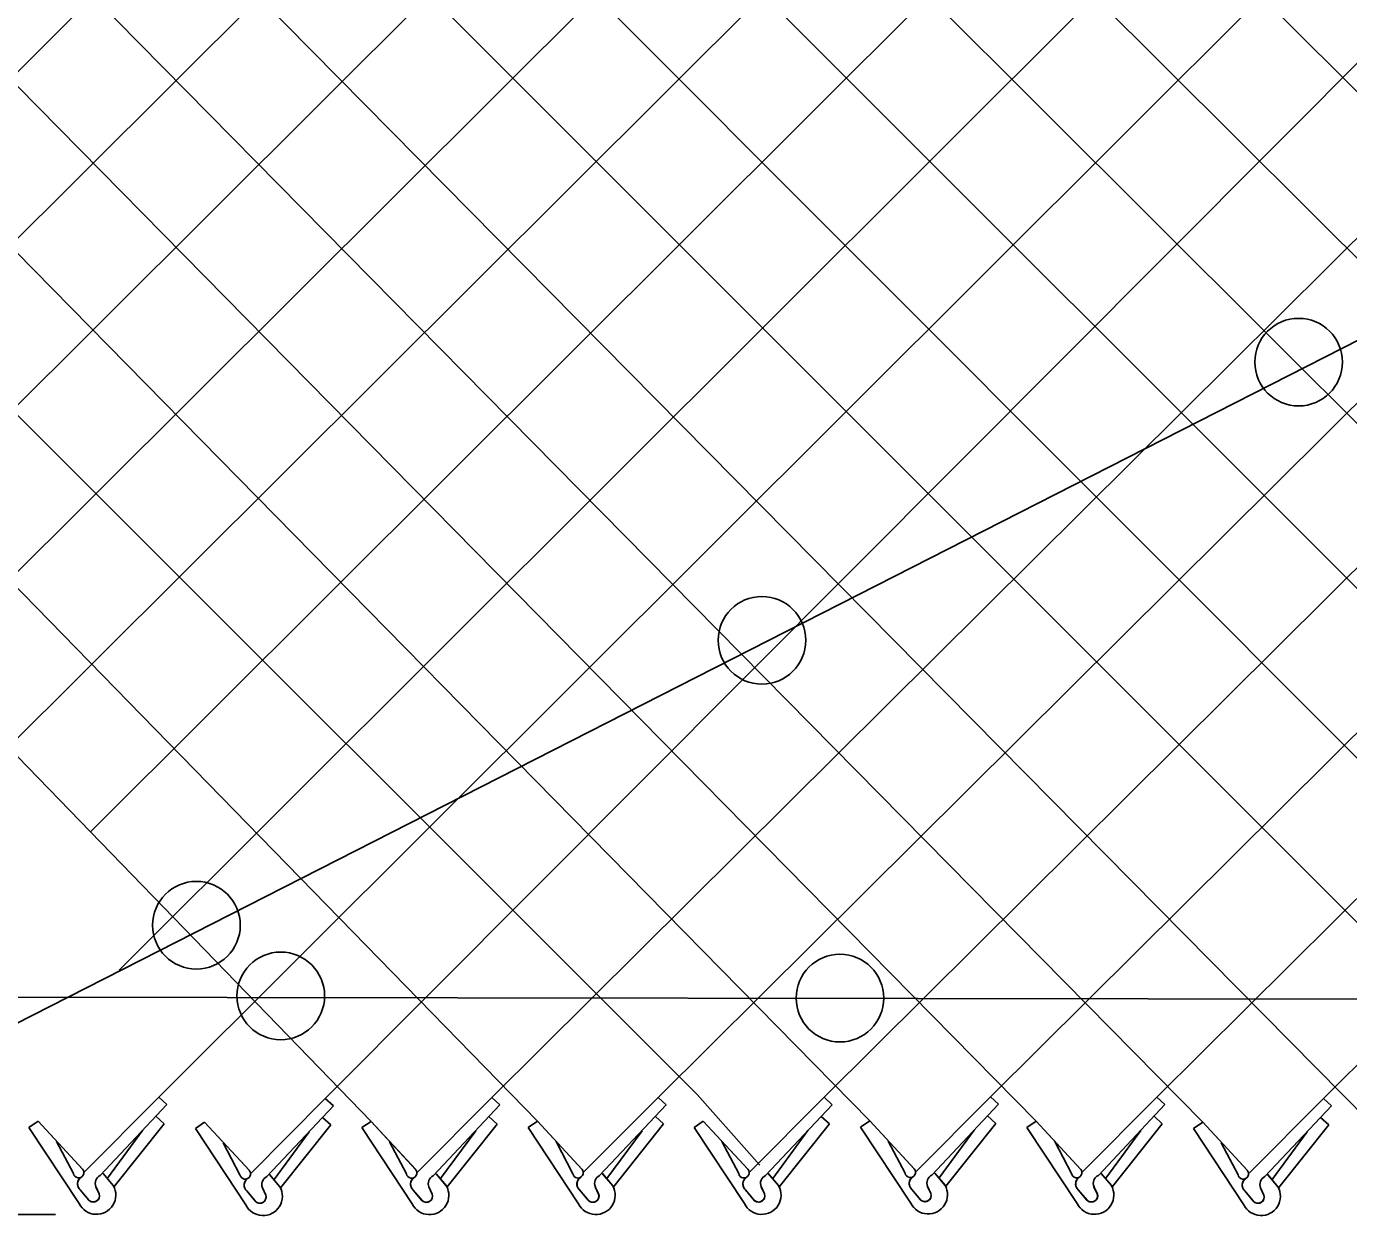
# Model space of a CAD drawing. Extents: x 0 to 2.85, y -0.1 to 1.83.
# Drawn here: x 0.3391 to 0.4031, y 0.8083 to 0.8659 of the extents above; entities that cross this region are included whole.
import ezdxf

# ---------------------------------------------------------------- set-up
doc = ezdxf.new("R2010")
doc.units = 0
for name, color, linetype in [('CT_Dimensions', 7, 'Continuous'), ('sb_Chainlink Fence', 7, 'Continuous'), ('sb_Existing Structural Steel', 7, 'Continuous')]:
    doc.layers.add(name, color=color, linetype=linetype)

msp = doc.modelspace()

# ---------------------------------------------------------------- linework, layer by layer
at = {"layer": 'CT_Dimensions'}
msp.add_line((0.3367005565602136, 0.8083953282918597), (0.3404589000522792, 0.8083953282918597), dxfattribs=at)
at = {"layer": 'sb_Chainlink Fence'}
for p, q in [((0.35352366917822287, 0.8140077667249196), (0.4608361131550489, 0.9216702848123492)), ((0.32614401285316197, 0.819003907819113), (0.4279029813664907, 0.9204390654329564)), ((0.32615363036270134, 0.8270745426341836), (0.4198495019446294, 0.9204594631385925)), ((0.3261632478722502, 0.8351451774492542), (0.41177140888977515, 0.9205071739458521)), ((0.3261728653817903, 0.8432158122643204), (0.40371853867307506, 0.9205128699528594)), ((0.32618248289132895, 0.851286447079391), (0.39566180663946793, 0.9205576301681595)), ((0.3373802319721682, 0.9206084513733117), (0.44404641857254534, 0.8141771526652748)), ((0.3421609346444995, 0.8269159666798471), (0.4359572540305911, 0.9204556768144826)), ((0.3435537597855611, 0.8202202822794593), (0.44401966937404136, 0.9205152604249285)), ((0.3454345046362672, 0.9206250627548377), (0.4521031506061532, 0.814221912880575)), ((0.3454612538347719, 0.8140673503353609), (0.45207640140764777, 0.9204705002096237)), ((0.36158040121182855, 0.8140525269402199), (0.4685876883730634, 0.9203669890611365)), ((0.3696332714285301, 0.8140582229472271), (0.47664196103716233, 0.9203836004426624)), ((0.37766239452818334, 0.8140635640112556), (0.48470437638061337, 0.9204431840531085)), ((0.3857158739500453, 0.8140839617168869), (0.4927611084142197, 0.9203984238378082)), ((0.3937701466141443, 0.8140673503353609), (0.5008139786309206, 0.9203927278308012)), ((0.40183256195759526, 0.8140077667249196), (0.5088431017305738, 0.9203873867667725)), ((0.33146522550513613, 0.9184956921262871), (0.4359840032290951, 0.8142367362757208)), ((0.3262594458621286, 0.9158707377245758), (0.428892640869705, 0.8132736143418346)), ((0.326249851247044, 0.9078193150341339), (0.4213939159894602, 0.812524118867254)), ((0.3262402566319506, 0.8997678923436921), (0.4117981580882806, 0.8141852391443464)), ((0.32623066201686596, 0.8917164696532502), (0.404047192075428, 0.8128966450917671)), ((0.3262210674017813, 0.8836650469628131), (0.39599046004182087, 0.8128518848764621)), ((0.32621147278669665, 0.8756136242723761), (0.3879280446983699, 0.8129114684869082)), ((0.32620187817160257, 0.8675622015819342), (0.3798737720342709, 0.8129280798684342)), ((0.3261922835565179, 0.8595107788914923), (0.37151838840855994, 0.814190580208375)), ((0.326182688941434, 0.8514593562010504), (0.3637911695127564, 0.8129023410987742)), ((0.32617309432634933, 0.8434079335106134), (0.3557382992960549, 0.8128966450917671)), ((0.3418339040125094, 0.8104245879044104), (0.3454612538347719, 0.8140673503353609)), ((0.3458570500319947, 0.8137086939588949), (0.3454612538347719, 0.8140673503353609)), ((0.3498963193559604, 0.8103650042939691), (0.35352366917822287, 0.8140077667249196)), ((0.3539194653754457, 0.8136491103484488), (0.35352366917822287, 0.8140077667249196)), ((0.35795305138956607, 0.8104097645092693), (0.36158040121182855, 0.8140525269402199)), ((0.36197619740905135, 0.8136938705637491), (0.36158040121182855, 0.8140525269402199)), ((0.3660059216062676, 0.8104154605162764), (0.3696332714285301, 0.8140582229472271)), ((0.3700290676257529, 0.8136995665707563), (0.3696332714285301, 0.8140582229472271)), ((0.37151838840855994, 0.814190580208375), (0.37455371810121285, 0.8107729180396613)), ((0.37403504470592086, 0.810420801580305), (0.37766239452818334, 0.8140635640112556)), ((0.37805819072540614, 0.8137049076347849), (0.37766239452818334, 0.8140635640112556)), ((0.3820885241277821, 0.8104411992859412), (0.3857158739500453, 0.8140839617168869)), ((0.3861116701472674, 0.8137253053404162), (0.3857158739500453, 0.8140839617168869)), ((0.3901427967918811, 0.8104245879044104), (0.3937701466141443, 0.8140673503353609)), ((0.3941659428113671, 0.8137086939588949), (0.3937701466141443, 0.8140673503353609)), ((0.39820521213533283, 0.8103650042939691), (0.40183256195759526, 0.8140077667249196)), ((0.4022283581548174, 0.8136491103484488), (0.40183256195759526, 0.8140077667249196)), ((0.3426316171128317, 0.8102820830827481), (0.3458570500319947, 0.8137086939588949)), ((0.35069403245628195, 0.8102224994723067), (0.3539194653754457, 0.8136491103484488)), ((0.35875076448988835, 0.8102672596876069), (0.36197619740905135, 0.8136938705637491)), ((0.36680363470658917, 0.8102729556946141), (0.3700290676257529, 0.8136995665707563)), ((0.3748327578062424, 0.8102782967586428), (0.37805819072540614, 0.8137049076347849)), ((0.3828862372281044, 0.8102986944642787), (0.3861116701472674, 0.8137253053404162)), ((0.39094050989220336, 0.8102820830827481), (0.3941659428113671, 0.8137086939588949)), ((0.3990029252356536, 0.8102224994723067), (0.4022283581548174, 0.8136491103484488)), ((0.33917318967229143, 0.8126067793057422), (0.3396191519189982, 0.8129114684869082)), ((0.3396191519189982, 0.8129114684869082), (0.34177514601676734, 0.810587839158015)), ((0.3396191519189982, 0.8129114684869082), (0.3417889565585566, 0.8105740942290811)), ((0.3457227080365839, 0.812782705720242), (0.3433098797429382, 0.8097479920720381)), ((0.3457227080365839, 0.812782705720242), (0.345326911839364, 0.8131413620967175)), ((0.34723560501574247, 0.8125471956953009), (0.3476815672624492, 0.8128518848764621)), ((0.3476815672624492, 0.8128518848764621), (0.3498375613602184, 0.8105282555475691)), ((0.3476815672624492, 0.8128518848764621), (0.34985137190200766, 0.8105145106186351)), ((0.35378512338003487, 0.8127231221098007), (0.3513722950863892, 0.8096884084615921)), ((0.35378512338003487, 0.8127231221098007), (0.3533893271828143, 0.8130817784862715)), ((0.3552923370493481, 0.8125919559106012), (0.3557382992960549, 0.8128966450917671)), ((0.3557382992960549, 0.8128966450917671), (0.3578942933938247, 0.8105730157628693)), ((0.3557382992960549, 0.8128966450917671), (0.357908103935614, 0.8105592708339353)), ((0.3618418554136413, 0.8127678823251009), (0.3594290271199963, 0.8097331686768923)), ((0.3618418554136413, 0.8127678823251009), (0.36144605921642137, 0.8131265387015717)), ((0.3633452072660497, 0.8125976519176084), (0.3637911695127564, 0.8129023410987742)), ((0.3637911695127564, 0.8129023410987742), (0.3659471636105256, 0.8105787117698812)), ((0.3637911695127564, 0.8129023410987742), (0.3659609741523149, 0.8105649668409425)), ((0.3698947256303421, 0.8127735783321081), (0.3674818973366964, 0.8097388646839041)), ((0.3698947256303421, 0.8127735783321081), (0.3694989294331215, 0.8131322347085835)), ((0.3713743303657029, 0.8126029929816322), (0.3718202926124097, 0.8129076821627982)), ((0.3718202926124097, 0.8129076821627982), (0.3739762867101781, 0.810584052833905)), ((0.3718202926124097, 0.8129076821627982), (0.3739900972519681, 0.8105703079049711)), ((0.37792384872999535, 0.8127789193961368), (0.3755110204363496, 0.809744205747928)), ((0.37792384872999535, 0.8127789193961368), (0.3775280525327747, 0.8131375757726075)), ((0.37942780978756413, 0.8126233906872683), (0.3798737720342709, 0.8129280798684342)), ((0.3798737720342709, 0.8129280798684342), (0.38202976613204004, 0.8106044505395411)), ((0.3798737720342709, 0.8129280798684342), (0.3820435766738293, 0.8105907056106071)), ((0.3859773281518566, 0.8127993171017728), (0.3835644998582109, 0.8097646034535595)), ((0.3859773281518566, 0.8127993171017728), (0.3855815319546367, 0.8131579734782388)), ((0.3874820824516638, 0.8126067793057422), (0.3879280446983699, 0.8129114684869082)), ((0.3879280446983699, 0.8129114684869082), (0.3900840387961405, 0.810587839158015)), ((0.3879280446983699, 0.8129114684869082), (0.3900978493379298, 0.8105740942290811)), ((0.394031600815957, 0.812782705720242), (0.3916187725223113, 0.8097479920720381)), ((0.394031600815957, 0.812782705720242), (0.39363580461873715, 0.8131413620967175)), ((0.39554449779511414, 0.8125471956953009), (0.39599046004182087, 0.8128518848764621)), ((0.39599046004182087, 0.8128518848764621), (0.3981464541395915, 0.8105282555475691)), ((0.39599046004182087, 0.8128518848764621), (0.39816026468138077, 0.8105145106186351)), ((0.40209401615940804, 0.8127231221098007), (0.3996811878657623, 0.8096884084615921)), ((0.40209401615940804, 0.8127231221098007), (0.4016982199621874, 0.8130817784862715)), ((0.3416096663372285, 0.8089178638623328), (0.33917318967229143, 0.8126067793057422)), ((0.34468369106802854, 0.8124506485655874), (0.3429866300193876, 0.8101406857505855)), ((0.3496720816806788, 0.8088582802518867), (0.34723560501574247, 0.8125471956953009)), ((0.3527461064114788, 0.812391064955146), (0.35104904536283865, 0.8100811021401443)), ((0.35772881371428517, 0.808903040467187), (0.3552923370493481, 0.8125919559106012)), ((0.36080283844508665, 0.8124358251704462), (0.3591057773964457, 0.8101258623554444)), ((0.365781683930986, 0.8089087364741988), (0.3633452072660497, 0.8125976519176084)), ((0.368855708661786, 0.8124415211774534), (0.36715864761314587, 0.8101315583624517)), ((0.37381080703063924, 0.8089140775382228), (0.3713743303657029, 0.8126029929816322)), ((0.3768848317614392, 0.8124468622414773), (0.3751877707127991, 0.8101368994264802)), ((0.3818642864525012, 0.8089344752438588), (0.37942780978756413, 0.8126233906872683)), ((0.38493831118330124, 0.8124672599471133), (0.38324125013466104, 0.8101572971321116)), ((0.38991855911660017, 0.8089178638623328), (0.3874820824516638, 0.8126067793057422)), ((0.39299258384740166, 0.8124506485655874), (0.3912955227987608, 0.8101406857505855)), ((0.3979809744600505, 0.8088582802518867), (0.39554449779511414, 0.8125471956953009)), ((0.4010549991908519, 0.812391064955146), (0.39935793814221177, 0.8100811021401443)), ((0.34133229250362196, 0.810373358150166), (0.34052065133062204, 0.8119249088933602)), ((0.34939470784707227, 0.81031377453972), (0.348583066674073, 0.8118653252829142)), ((0.35745143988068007, 0.8103585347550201), (0.3566397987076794, 0.8119100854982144)), ((0.3655043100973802, 0.810364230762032), (0.36469266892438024, 0.8119157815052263)), ((0.3735334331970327, 0.810369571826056), (0.37272179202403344, 0.8119211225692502)), ((0.38158691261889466, 0.810389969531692), (0.38077527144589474, 0.8119415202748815)), ((0.38964118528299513, 0.810373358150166), (0.38882954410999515, 0.8119249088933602)), ((0.3977036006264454, 0.81031377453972), (0.39689195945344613, 0.8118653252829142)), ((0.3427667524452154, 0.810377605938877), (0.3432619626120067, 0.8097913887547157)), ((0.34277331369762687, 0.8103686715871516), (0.34326445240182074, 0.8097893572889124)), ((0.35082916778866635, 0.810318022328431), (0.351324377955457, 0.8097318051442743)), ((0.3508357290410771, 0.8103090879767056), (0.3513268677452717, 0.8097297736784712)), ((0.3588858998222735, 0.8103627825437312), (0.3593811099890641, 0.8097765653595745)), ((0.3588924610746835, 0.8103538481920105), (0.3593835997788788, 0.8097745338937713)), ((0.36693877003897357, 0.810368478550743), (0.36743398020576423, 0.8097822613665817)), ((0.36694533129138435, 0.8103595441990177), (0.36743646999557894, 0.8097802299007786)), ((0.3749678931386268, 0.810373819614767), (0.37546310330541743, 0.8097876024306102)), ((0.37497445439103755, 0.8103648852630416), (0.37546559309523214, 0.8097855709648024)), ((0.3830213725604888, 0.8103942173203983), (0.3835165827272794, 0.8098080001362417)), ((0.3830279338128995, 0.8103852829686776), (0.3835190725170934, 0.8098059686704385)), ((0.3910756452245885, 0.810377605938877), (0.39157085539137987, 0.8097913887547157)), ((0.3910822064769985, 0.8103686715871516), (0.39157334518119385, 0.8097893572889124)), ((0.39913806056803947, 0.810318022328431), (0.3996332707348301, 0.8097318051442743)), ((0.3991446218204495, 0.8103090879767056), (0.39963576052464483, 0.8097297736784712)), ((0.34206128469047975, 0.8091028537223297), (0.3416572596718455, 0.8095866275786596)), ((0.3416572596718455, 0.8095866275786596), (0.3421023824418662, 0.8090595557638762)), ((0.34258338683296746, 0.8093883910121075), (0.34241983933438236, 0.8097426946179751)), ((0.3424204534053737, 0.8097301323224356), (0.3425830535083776, 0.8093964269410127)), ((0.3432619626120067, 0.8097913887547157), (0.3432983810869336, 0.8097233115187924)), ((0.3432983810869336, 0.8097233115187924), (0.3433294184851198, 0.8096504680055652)), ((0.35012370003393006, 0.8090432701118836), (0.3497196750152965, 0.8095270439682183)), ((0.3497196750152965, 0.8095270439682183), (0.35016479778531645, 0.8089999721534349)), ((0.3506458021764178, 0.8093288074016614), (0.3504822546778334, 0.8096831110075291)), ((0.35048286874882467, 0.8096705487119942), (0.3506454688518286, 0.8093368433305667)), ((0.351324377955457, 0.8097318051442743), (0.35136079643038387, 0.8096637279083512)), ((0.35136079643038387, 0.8096637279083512), (0.3513918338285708, 0.8095908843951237)), ((0.35818043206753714, 0.8090880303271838), (0.3577764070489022, 0.8095718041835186)), ((0.3577764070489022, 0.8095718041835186), (0.3582215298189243, 0.8090447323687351)), ((0.3587025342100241, 0.8093735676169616), (0.358538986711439, 0.8097278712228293)), ((0.358539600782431, 0.8097153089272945), (0.35870220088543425, 0.8093816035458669)), ((0.3593811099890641, 0.8097765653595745), (0.3594175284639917, 0.8097084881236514)), ((0.3594175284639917, 0.8097084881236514), (0.35944856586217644, 0.809635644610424)), ((0.3662333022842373, 0.809093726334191), (0.3658292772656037, 0.8095775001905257)), ((0.3658292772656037, 0.8095775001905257), (0.36627440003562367, 0.8090504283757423)), ((0.36675540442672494, 0.8093792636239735), (0.3665918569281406, 0.8097335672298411)), ((0.3665924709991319, 0.8097210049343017), (0.3667550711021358, 0.8093872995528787)), ((0.36743398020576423, 0.8097822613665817), (0.3674703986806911, 0.8097141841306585)), ((0.3674703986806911, 0.8097141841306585), (0.367501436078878, 0.8096413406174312)), ((0.3742624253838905, 0.8090990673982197), (0.3738584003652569, 0.8095828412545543)), ((0.3738584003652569, 0.8095828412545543), (0.37430352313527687, 0.8090557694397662)), ((0.3747845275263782, 0.8093846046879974), (0.3746209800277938, 0.8097389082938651)), ((0.3746215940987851, 0.8097263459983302), (0.37478419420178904, 0.8093926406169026)), ((0.37546310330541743, 0.8097876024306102), (0.37549952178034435, 0.8097195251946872)), ((0.37549952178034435, 0.8097195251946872), (0.37553055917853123, 0.8096466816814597)), ((0.38231590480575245, 0.809119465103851), (0.3819118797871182, 0.8096032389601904)), ((0.3819118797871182, 0.8096032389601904), (0.3823570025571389, 0.8090761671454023)), ((0.38283800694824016, 0.8094050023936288), (0.38267445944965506, 0.8097593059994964)), ((0.3826750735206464, 0.8097467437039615), (0.3828376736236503, 0.8094130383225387)), ((0.3835165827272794, 0.8098080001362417), (0.3835530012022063, 0.8097399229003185)), ((0.3835530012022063, 0.8097399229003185), (0.3835840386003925, 0.8096670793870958)), ((0.3903701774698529, 0.8091028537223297), (0.3899661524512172, 0.8095866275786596)), ((0.3899661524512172, 0.8095866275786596), (0.3904112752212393, 0.8090595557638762)), ((0.39089227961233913, 0.8093883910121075), (0.3907287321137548, 0.8097426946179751)), ((0.3907293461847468, 0.8097301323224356), (0.39089194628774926, 0.8093964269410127)), ((0.39157085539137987, 0.8097913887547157), (0.3916072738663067, 0.8097233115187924)), ((0.3916072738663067, 0.8097233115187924), (0.39163831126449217, 0.8096504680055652)), ((0.3984325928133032, 0.8090432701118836), (0.39802856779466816, 0.8095270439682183)), ((0.39802856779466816, 0.8095270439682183), (0.39847369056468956, 0.8089999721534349)), ((0.39895469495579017, 0.8093288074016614), (0.39879114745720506, 0.8096831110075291)), ((0.3987917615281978, 0.8096705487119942), (0.39895436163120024, 0.8093368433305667)), ((0.3996332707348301, 0.8097318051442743), (0.39966968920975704, 0.8096637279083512)), ((0.39966968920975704, 0.8096637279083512), (0.3997007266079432, 0.8095908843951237))]:
    msp.add_line(p, q, dxfattribs=at)
for centre, radius, start, end in [((0.34158426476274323, 0.8104174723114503), 0.00025580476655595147, 189.9304409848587, 40.97853800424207), ((0.34191672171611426, 0.8098699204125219), 0.0003843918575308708, 126.9947472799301, 219.79833989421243), ((0.34192723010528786, 0.8098694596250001), 0.0003909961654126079, 127.7656421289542, 226.33281459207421), ((0.3428075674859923, 0.8099020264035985), 0.00041880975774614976, 114.84216649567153, 203.51671506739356), ((0.3496466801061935, 0.8103578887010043), 0.00025580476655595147, 189.9304409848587, 40.97853800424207), ((0.35086998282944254, 0.8098424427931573), 0.00041880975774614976, 114.84216649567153, 203.51671506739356), ((0.3577034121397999, 0.8104026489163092), 0.00025580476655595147, 189.9304409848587, 40.97853800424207), ((0.35803586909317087, 0.8098550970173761), 0.0003843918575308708, 126.9947472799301, 219.79833989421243), ((0.3580463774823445, 0.8098546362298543), 0.0003909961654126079, 127.7656421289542, 226.33281459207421), ((0.35892671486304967, 0.8098872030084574), 0.00041880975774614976, 114.84216649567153, 203.51671506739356), ((0.3657562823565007, 0.8104083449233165), 0.00025580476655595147, 189.9304409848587, 40.97853800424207), ((0.36608873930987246, 0.809860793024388), 0.0003843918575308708, 126.9947472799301, 219.79833989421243), ((0.36609924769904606, 0.8098603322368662), 0.0003909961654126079, 127.7656421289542, 226.33281459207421), ((0.36697958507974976, 0.8098928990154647), 0.00041880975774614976, 114.84216649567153, 203.51671506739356), ((0.3737854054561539, 0.8104136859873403), 0.00025580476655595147, 189.9304409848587, 40.97853800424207), ((0.37411786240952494, 0.8098661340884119), 0.0003843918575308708, 126.9947472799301, 219.79833989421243), ((0.3741283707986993, 0.8098656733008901), 0.0003909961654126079, 127.7656421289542, 226.33281459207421), ((0.375008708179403, 0.8098982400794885), 0.00041880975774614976, 114.84216649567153, 203.51671506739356), ((0.3818388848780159, 0.8104340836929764), 0.00025580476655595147, 189.9304409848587, 40.97853800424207), ((0.3821713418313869, 0.8098865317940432), 0.0003843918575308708, 126.9947472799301, 219.79833989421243), ((0.38218185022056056, 0.8098860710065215), 0.0003909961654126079, 127.7656421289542, 226.33281459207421), ((0.383062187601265, 0.8099186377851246), 0.00041880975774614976, 114.84216649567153, 203.51671506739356), ((0.3898931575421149, 0.8104174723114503), 0.00025580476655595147, 189.9304409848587, 40.97853800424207), ((0.3902256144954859, 0.8098699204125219), 0.0003843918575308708, 126.9947472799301, 219.79833989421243), ((0.39023612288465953, 0.8098694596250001), 0.0003909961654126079, 127.7656421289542, 226.33281459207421), ((0.39111646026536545, 0.8099020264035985), 0.00041880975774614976, 114.84216649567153, 203.51671506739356), ((0.3979555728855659, 0.8103578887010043), 0.00025580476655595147, 189.9304409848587, 40.97853800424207), ((0.3991788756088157, 0.8098424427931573), 0.00041880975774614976, 114.84216649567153, 203.51671506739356), ((0.34244811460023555, 0.8093326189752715), 0.0009354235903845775, 206.32021657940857, 29.22686940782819), ((0.3499791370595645, 0.8098103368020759), 0.0003843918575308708, 126.9947472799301, 219.79833989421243), ((0.34998964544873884, 0.8098098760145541), 0.0003909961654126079, 127.7656421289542, 226.33281459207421), ((0.35051052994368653, 0.8092730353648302), 0.0009354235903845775, 206.32021657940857, 29.22686940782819), ((0.35856726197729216, 0.8093177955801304), 0.0009354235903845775, 206.32021657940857, 29.22686940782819), ((0.36662013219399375, 0.8093234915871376), 0.0009354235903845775, 206.32021657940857, 29.22686940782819), ((0.37464925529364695, 0.8093288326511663), 0.0009354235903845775, 206.32021657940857, 29.22686940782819), ((0.38270273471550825, 0.8093492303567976), 0.0009354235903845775, 206.32021657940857, 29.22686940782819), ((0.39075700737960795, 0.8093326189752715), 0.0009354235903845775, 206.32021657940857, 29.22686940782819), ((0.3982880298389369, 0.8098103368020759), 0.0003843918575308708, 126.9947472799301, 219.79833989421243), ((0.3982985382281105, 0.8098098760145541), 0.0003909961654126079, 127.7656421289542, 226.33281459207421), ((0.3988194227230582, 0.8092730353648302), 0.0009354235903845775, 206.32021657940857, 29.22686940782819), ((0.34229409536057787, 0.8092972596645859), 0.00030330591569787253, 219.86319118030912, 17.48524419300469), ((0.3422951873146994, 0.8092958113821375), 0.00030494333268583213, 230.78260140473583, 19.265642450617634), ((0.3503565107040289, 0.8092376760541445), 0.00030330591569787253, 219.86319118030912, 17.48524419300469), ((0.3503576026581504, 0.8092362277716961), 0.00030494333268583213, 230.78260140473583, 19.265642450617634), ((0.358413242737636, 0.8092824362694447), 0.00030330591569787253, 219.86319118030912, 17.48524419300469), ((0.3584143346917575, 0.8092809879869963), 0.00030494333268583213, 230.78260140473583, 19.265642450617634), ((0.36646611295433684, 0.809288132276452), 0.00030330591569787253, 219.86319118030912, 17.48524419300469), ((0.36646720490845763, 0.8092866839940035), 0.00030494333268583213, 230.78260140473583, 19.265642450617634), ((0.3744952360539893, 0.8092934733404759), 0.00030330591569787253, 219.86319118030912, 17.48524419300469), ((0.37449632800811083, 0.8092920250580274), 0.00030494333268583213, 230.78260140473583, 19.265642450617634), ((0.38254871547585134, 0.8093138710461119), 0.00030330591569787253, 219.86319118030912, 17.48524419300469), ((0.38254980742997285, 0.8093124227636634), 0.00030494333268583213, 230.78260140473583, 19.265642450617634), ((0.39060298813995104, 0.8092972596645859), 0.00030330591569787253, 219.86319118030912, 17.48524419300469), ((0.39060408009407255, 0.8092958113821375), 0.00030494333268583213, 230.78260140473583, 19.265642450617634), ((0.398665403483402, 0.8092376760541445), 0.00030330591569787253, 219.86319118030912, 17.48524419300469), ((0.3986664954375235, 0.8092362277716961), 0.00030494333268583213, 230.78260140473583, 19.265642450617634)]:
    msp.add_arc(centre, radius, start, end, dxfattribs=at)
at = {"layer": 'sb_Existing Structural Steel'}
for p, q in [((0.41481047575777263, 0.8564575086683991), (0.3280207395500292, 0.8122561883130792)), ((0.3279582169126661, 0.8189246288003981), (1.0977552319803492, 0.8177376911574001))]:
    msp.add_line(p, q, dxfattribs=at)
for centre in [(0.40063520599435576, 0.8496459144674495), (0.3746578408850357, 0.8361808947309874), (0.3472864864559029, 0.8223915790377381), (0.3513686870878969, 0.8189695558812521), (0.37843452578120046, 0.8188628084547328)]:
    msp.add_circle(centre, 0.0021204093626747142, dxfattribs=at)

doc.saveas('drawing.dxf')
